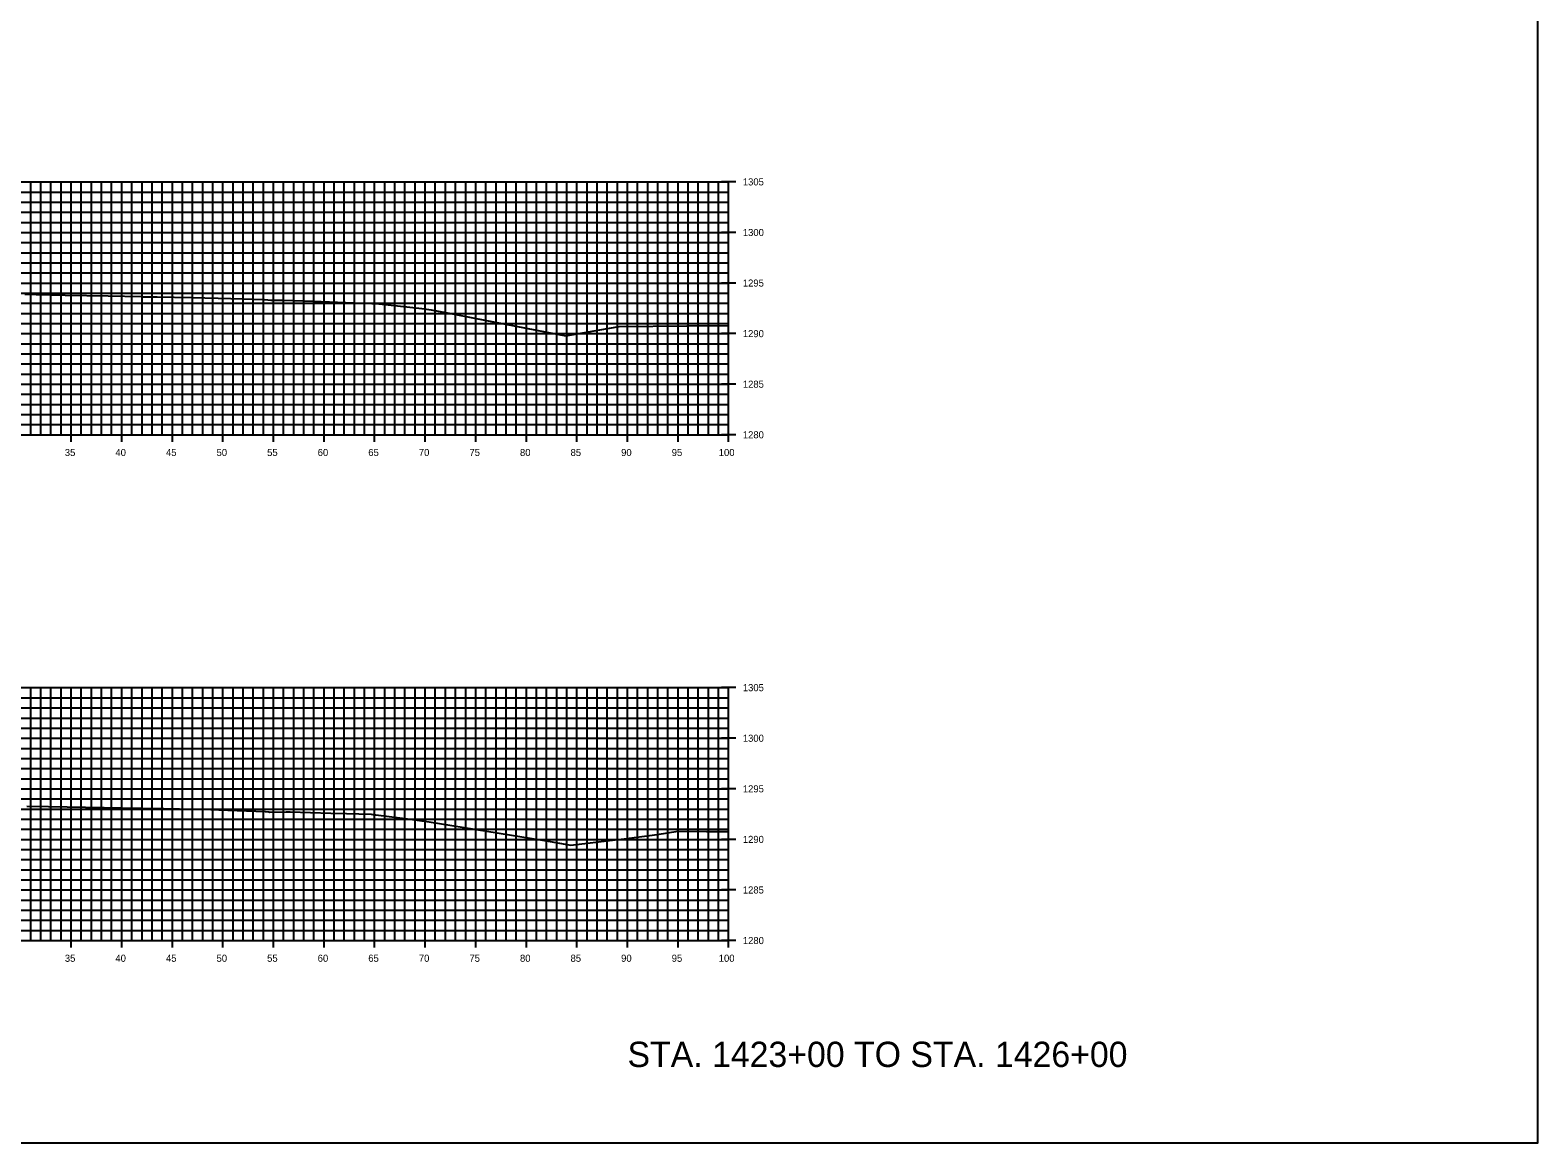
# Model space of a CAD drawing. Extents: x 674939 to 678919, y 750652 to 765176.
# Drawn here: x 678769.5 to 678918.5, y 757822.6 to 757932.6 of the extents above; entities that cross this region are included whole.
import ezdxf

# ---------------------------------------------------------------- set-up
doc = ezdxf.new("R2010")
doc.units = 0
for name, color, linetype in [('Level 10', 7, 'Continuous'), ('Level 20', 7, 'Continuous'), ('Level 21', 7, 'Continuous'), ('Level 4', 7, 'Continuous'), ('Level 8', 7, 'Continuous'), ('Level 9', 7, 'Continuous')]:
    doc.layers.add(name, color=color, linetype=linetype)

msp = doc.modelspace()

# ---------------------------------------------------------------- linework, layer by layer
at = {"layer": 'Level 10'}
for points in [[(678768.95, 757906.44), (678770.08, 757906.41), (678772.93, 757906.36), (678777.18, 757906.28), (678780.46, 757906.22), (678780.64, 757906.2), (678780.86, 757906.18), (678781.17, 757906.19), (678782.02, 757906.19), (678785.41, 757906.12), (678788.05, 757906.06), (678790.57, 757905.98), (678792.55, 757905.93), (678792.64, 757905.92), (678792.65, 757905.92), (678792.97, 757905.88), (678793.26, 757905.85), (678794.42, 757905.85), (678795.46, 757905.84), (678797.44, 757905.75), (678801.46, 757905.61), (678803.25, 757905.53), (678803.56, 757905.53), (678803.66, 757905.54), (678803.66, 757905.54), (678807, 757905.16), (678808.21, 757905.02), (678809.11, 757904.91), (678811.07, 757904.53), (678813.4, 757904.08), (678822.44, 757902.33), (678825.8, 757902.92), (678827.72, 757903.25), (678834.39, 757903.33), (678838.53, 757903.35)], [(678769.13, 757855.82), (678771.27, 757855.79), (678780.46, 757855.63), (678780.57, 757855.63), (678780.9, 757855.6), (678780.97, 757855.6), (678782.1, 757855.61), (678782.69, 757855.6), (678787.35, 757855.49), (678788.14, 757855.47), (678789, 757855.44), (678792.7, 757855.32), (678792.7, 757855.32), (678792.74, 757855.32), (678793.06, 757855.26), (678793.18, 757855.25), (678794.78, 757855.27), (678795.18, 757855.27), (678799.19, 757855.15), (678800.76, 757855.1), (678803.18, 757855.03), (678803.5, 757854.98), (678803.55, 757854.98), (678803.64, 757854.98), (678806.54, 757854.6), (678808.91, 757854.3), (678820.32, 757852.43), (678822.92, 757851.99), (678827.3, 757852.49), (678827.92, 757852.58), (678831.47, 757853.05), (678833.51, 757853.37), (678836.35, 757853.34), (678838.53, 757853.33)]]:
    msp.add_lwpolyline(points, dxfattribs=at)
at = {"layer": 'Level 20'}
for p, q in [((678638.53, 757917.55), (678838.53, 757917.55)), ((678638.53, 757916.55), (678838.53, 757916.55)), ((678769.53, 757892.55), (678769.53, 757917.55)), ((678770.53, 757892.55), (678770.53, 757917.55)), ((678771.53, 757892.55), (678771.53, 757917.55)), ((678772.53, 757892.55), (678772.53, 757917.55)), ((678773.53, 757892.55), (678773.53, 757917.55)), ((678774.53, 757892.55), (678774.53, 757917.55)), ((678775.53, 757892.55), (678775.53, 757917.55)), ((678776.53, 757892.55), (678776.53, 757917.55)), ((678777.53, 757892.55), (678777.53, 757917.55)), ((678778.53, 757892.55), (678778.53, 757917.55)), ((678779.53, 757892.55), (678779.53, 757917.55)), ((678780.53, 757892.55), (678780.53, 757917.55)), ((678781.53, 757892.55), (678781.53, 757917.55)), ((678782.53, 757892.55), (678782.53, 757917.55)), ((678783.53, 757892.55), (678783.53, 757917.55)), ((678784.53, 757892.55), (678784.53, 757917.55)), ((678785.53, 757892.55), (678785.53, 757917.55)), ((678786.53, 757892.55), (678786.53, 757917.55)), ((678787.53, 757892.55), (678787.53, 757917.55)), ((678788.53, 757892.55), (678788.53, 757917.55)), ((678789.53, 757892.55), (678789.53, 757917.55)), ((678790.53, 757892.55), (678790.53, 757917.55)), ((678791.53, 757892.55), (678791.53, 757917.55)), ((678792.53, 757892.55), (678792.53, 757917.55)), ((678793.53, 757892.55), (678793.53, 757917.55)), ((678794.53, 757892.55), (678794.53, 757917.55)), ((678795.53, 757892.55), (678795.53, 757917.55)), ((678796.53, 757892.55), (678796.53, 757917.55)), ((678797.53, 757892.55), (678797.53, 757917.55)), ((678798.53, 757892.55), (678798.53, 757917.55)), ((678799.53, 757892.55), (678799.53, 757917.55)), ((678800.53, 757892.55), (678800.53, 757917.55)), ((678801.53, 757892.55), (678801.53, 757917.55)), ((678802.53, 757892.55), (678802.53, 757917.55)), ((678803.53, 757892.55), (678803.53, 757917.55)), ((678804.53, 757892.55), (678804.53, 757917.55)), ((678805.53, 757892.55), (678805.53, 757917.55)), ((678806.53, 757892.55), (678806.53, 757917.55)), ((678807.53, 757892.55), (678807.53, 757917.55)), ((678808.53, 757892.55), (678808.53, 757917.55)), ((678809.53, 757892.55), (678809.53, 757917.55)), ((678810.53, 757892.55), (678810.53, 757917.55)), ((678811.53, 757892.55), (678811.53, 757917.55)), ((678812.53, 757892.55), (678812.53, 757917.55)), ((678813.53, 757892.55), (678813.53, 757917.55)), ((678814.53, 757892.55), (678814.53, 757917.55)), ((678815.53, 757892.55), (678815.53, 757917.55)), ((678816.53, 757892.55), (678816.53, 757917.55)), ((678817.53, 757892.55), (678817.53, 757917.55)), ((678818.53, 757892.55), (678818.53, 757917.55)), ((678819.53, 757892.55), (678819.53, 757917.55)), ((678820.53, 757892.55), (678820.53, 757917.55)), ((678821.53, 757892.55), (678821.53, 757917.55)), ((678822.53, 757892.55), (678822.53, 757917.55)), ((678823.53, 757892.55), (678823.53, 757917.55)), ((678824.53, 757892.55), (678824.53, 757917.55)), ((678825.53, 757892.55), (678825.53, 757917.55)), ((678826.53, 757892.55), (678826.53, 757917.55)), ((678827.53, 757892.55), (678827.53, 757917.55)), ((678828.53, 757892.55), (678828.53, 757917.55)), ((678829.53, 757892.55), (678829.53, 757917.55)), ((678830.53, 757892.55), (678830.53, 757917.55)), ((678831.53, 757892.55), (678831.53, 757917.55)), ((678832.53, 757892.55), (678832.53, 757917.55)), ((678833.53, 757892.55), (678833.53, 757917.55)), ((678834.53, 757892.55), (678834.53, 757917.55)), ((678835.53, 757892.55), (678835.53, 757917.55)), ((678836.53, 757892.55), (678836.53, 757917.55)), ((678837.53, 757892.55), (678837.53, 757917.55)), ((678838.53, 757892.55), (678838.53, 757917.55)), ((678638.53, 757915.55), (678838.53, 757915.55)), ((678638.53, 757914.55), (678838.53, 757914.55)), ((678638.53, 757913.55), (678838.53, 757913.55)), ((678638.53, 757912.55), (678838.53, 757912.55)), ((678638.53, 757911.55), (678838.53, 757911.55)), ((678638.53, 757910.55), (678838.53, 757910.55)), ((678638.53, 757909.55), (678838.53, 757909.55)), ((678638.53, 757908.55), (678838.53, 757908.55)), ((678638.53, 757907.55), (678838.53, 757907.55)), ((678638.53, 757906.55), (678838.53, 757906.55)), ((678638.53, 757905.55), (678838.53, 757905.55)), ((678638.53, 757904.55), (678838.53, 757904.55)), ((678638.53, 757903.55), (678838.53, 757903.55)), ((678638.53, 757902.55), (678838.53, 757902.55)), ((678638.53, 757901.55), (678838.53, 757901.55)), ((678638.53, 757900.55), (678838.53, 757900.55)), ((678638.53, 757899.55), (678838.53, 757899.55)), ((678638.53, 757898.55), (678838.53, 757898.55)), ((678638.53, 757897.55), (678838.53, 757897.55)), ((678638.53, 757896.55), (678838.53, 757896.55)), ((678638.53, 757895.55), (678838.53, 757895.55)), ((678638.53, 757894.55), (678838.53, 757894.55)), ((678638.53, 757893.55), (678838.53, 757893.55)), ((678638.53, 757892.55), (678838.53, 757892.55)), ((678638.53, 757867.55), (678838.53, 757867.55)), ((678769.53, 757842.55), (678769.53, 757867.55)), ((678770.53, 757842.55), (678770.53, 757867.55)), ((678771.53, 757842.55), (678771.53, 757867.55)), ((678772.53, 757842.55), (678772.53, 757867.55)), ((678773.53, 757842.55), (678773.53, 757867.55)), ((678774.53, 757842.55), (678774.53, 757867.55)), ((678775.53, 757842.55), (678775.53, 757867.55)), ((678776.53, 757842.55), (678776.53, 757867.55)), ((678777.53, 757842.55), (678777.53, 757867.55)), ((678778.53, 757842.55), (678778.53, 757867.55)), ((678779.53, 757842.55), (678779.53, 757867.55)), ((678780.53, 757842.55), (678780.53, 757867.55)), ((678781.53, 757842.55), (678781.53, 757867.55)), ((678782.53, 757842.55), (678782.53, 757867.55)), ((678783.53, 757842.55), (678783.53, 757867.55)), ((678784.53, 757842.55), (678784.53, 757867.55)), ((678785.53, 757842.55), (678785.53, 757867.55)), ((678786.53, 757842.55), (678786.53, 757867.55)), ((678787.53, 757842.55), (678787.53, 757867.55)), ((678788.53, 757842.55), (678788.53, 757867.55)), ((678789.53, 757842.55), (678789.53, 757867.55)), ((678790.53, 757842.55), (678790.53, 757867.55)), ((678791.53, 757842.55), (678791.53, 757867.55)), ((678792.53, 757842.55), (678792.53, 757867.55)), ((678793.53, 757842.55), (678793.53, 757867.55)), ((678794.53, 757842.55), (678794.53, 757867.55)), ((678795.53, 757842.55), (678795.53, 757867.55)), ((678796.53, 757842.55), (678796.53, 757867.55)), ((678797.53, 757842.55), (678797.53, 757867.55)), ((678798.53, 757842.55), (678798.53, 757867.55)), ((678799.53, 757842.55), (678799.53, 757867.55)), ((678800.53, 757842.55), (678800.53, 757867.55)), ((678801.53, 757842.55), (678801.53, 757867.55)), ((678802.53, 757842.55), (678802.53, 757867.55)), ((678803.53, 757842.55), (678803.53, 757867.55)), ((678804.53, 757842.55), (678804.53, 757867.55)), ((678805.53, 757842.55), (678805.53, 757867.55)), ((678806.53, 757842.55), (678806.53, 757867.55)), ((678807.53, 757842.55), (678807.53, 757867.55)), ((678808.53, 757842.55), (678808.53, 757867.55)), ((678809.53, 757842.55), (678809.53, 757867.55)), ((678810.53, 757842.55), (678810.53, 757867.55)), ((678811.53, 757842.55), (678811.53, 757867.55)), ((678812.53, 757842.55), (678812.53, 757867.55)), ((678813.53, 757842.55), (678813.53, 757867.55)), ((678814.53, 757842.55), (678814.53, 757867.55)), ((678815.53, 757842.55), (678815.53, 757867.55)), ((678816.53, 757842.55), (678816.53, 757867.55)), ((678817.53, 757842.55), (678817.53, 757867.55)), ((678818.53, 757842.55), (678818.53, 757867.55)), ((678819.53, 757842.55), (678819.53, 757867.55)), ((678820.53, 757842.55), (678820.53, 757867.55)), ((678821.53, 757842.55), (678821.53, 757867.55)), ((678822.53, 757842.55), (678822.53, 757867.55)), ((678823.53, 757842.55), (678823.53, 757867.55)), ((678824.53, 757842.55), (678824.53, 757867.55)), ((678825.53, 757842.55), (678825.53, 757867.55)), ((678826.53, 757842.55), (678826.53, 757867.55)), ((678827.53, 757842.55), (678827.53, 757867.55)), ((678828.53, 757842.55), (678828.53, 757867.55)), ((678829.53, 757842.55), (678829.53, 757867.55)), ((678830.53, 757842.55), (678830.53, 757867.55)), ((678831.53, 757842.55), (678831.53, 757867.55)), ((678832.53, 757842.55), (678832.53, 757867.55)), ((678833.53, 757842.55), (678833.53, 757867.55)), ((678834.53, 757842.55), (678834.53, 757867.55)), ((678835.53, 757842.55), (678835.53, 757867.55)), ((678836.53, 757842.55), (678836.53, 757867.55)), ((678837.53, 757842.55), (678837.53, 757867.55)), ((678838.53, 757842.55), (678838.53, 757867.55)), ((678638.53, 757866.55), (678838.53, 757866.55)), ((678638.53, 757865.55), (678838.53, 757865.55)), ((678638.53, 757864.55), (678838.53, 757864.55)), ((678638.53, 757863.55), (678838.53, 757863.55)), ((678638.53, 757862.55), (678838.53, 757862.55)), ((678638.53, 757861.55), (678838.53, 757861.55)), ((678638.53, 757860.55), (678838.53, 757860.55)), ((678638.53, 757859.55), (678838.53, 757859.55)), ((678638.53, 757858.55), (678838.53, 757858.55)), ((678638.53, 757857.55), (678838.53, 757857.55)), ((678638.53, 757856.55), (678838.53, 757856.55)), ((678638.53, 757855.55), (678838.53, 757855.55)), ((678638.53, 757854.55), (678838.53, 757854.55)), ((678638.53, 757853.55), (678838.53, 757853.55)), ((678638.53, 757852.55), (678838.53, 757852.55)), ((678638.53, 757851.55), (678838.53, 757851.55)), ((678638.53, 757850.55), (678838.53, 757850.55)), ((678638.53, 757849.55), (678838.53, 757849.55)), ((678638.53, 757848.55), (678838.53, 757848.55)), ((678638.53, 757847.55), (678838.53, 757847.55)), ((678638.53, 757846.55), (678838.53, 757846.55)), ((678638.53, 757845.55), (678838.53, 757845.55)), ((678638.53, 757844.55), (678838.53, 757844.55)), ((678638.53, 757843.55), (678838.53, 757843.55)), ((678638.53, 757842.55), (678838.53, 757842.55))]:
    msp.add_line(p, q, dxfattribs=at)
at = {"layer": 'Level 4'}
msp.add_lwpolyline([(678578.53, 757822.55), (678918.53, 757822.55), (678918.53, 758042.55), (678578.53, 758042.55)], close=True, dxfattribs=at)
at = {"layer": 'Level 8'}
for p, q in [((678839.23, 757917.55), (678837.83, 757917.55)), ((678838.53, 757892.55), (678838.53, 757917.55)), ((678839.23, 757912.55), (678837.83, 757912.55)), ((678839.23, 757907.55), (678837.83, 757907.55)), ((678839.23, 757902.55), (678837.83, 757902.55)), ((678839.23, 757897.55), (678837.83, 757897.55)), ((678773.53, 757891.85), (678773.53, 757893.25)), ((678778.53, 757891.85), (678778.53, 757893.25)), ((678783.53, 757891.85), (678783.53, 757893.25)), ((678788.53, 757891.85), (678788.53, 757893.25)), ((678793.53, 757891.85), (678793.53, 757893.25)), ((678798.53, 757891.85), (678798.53, 757893.25)), ((678803.53, 757891.85), (678803.53, 757893.25)), ((678808.53, 757891.85), (678808.53, 757893.25)), ((678813.53, 757891.85), (678813.53, 757893.25)), ((678818.53, 757891.85), (678818.53, 757893.25)), ((678823.53, 757891.85), (678823.53, 757893.25)), ((678828.53, 757891.85), (678828.53, 757893.25)), ((678833.53, 757891.85), (678833.53, 757893.25)), ((678838.53, 757891.85), (678838.53, 757893.25)), ((678638.53, 757892.55), (678838.53, 757892.55)), ((678839.23, 757892.55), (678837.83, 757892.55)), ((678839.23, 757867.55), (678837.83, 757867.55)), ((678838.53, 757842.55), (678838.53, 757867.55)), ((678839.23, 757862.55), (678837.83, 757862.55)), ((678839.23, 757857.55), (678837.83, 757857.55)), ((678839.23, 757852.55), (678837.83, 757852.55)), ((678839.23, 757847.55), (678837.83, 757847.55)), ((678638.53, 757842.55), (678838.53, 757842.55)), ((678773.53, 757841.85), (678773.53, 757843.25)), ((678778.53, 757841.85), (678778.53, 757843.25)), ((678783.53, 757841.85), (678783.53, 757843.25)), ((678788.53, 757841.85), (678788.53, 757843.25)), ((678793.53, 757841.85), (678793.53, 757843.25)), ((678798.53, 757841.85), (678798.53, 757843.25)), ((678803.53, 757841.85), (678803.53, 757843.25)), ((678808.53, 757841.85), (678808.53, 757843.25)), ((678813.53, 757841.85), (678813.53, 757843.25)), ((678818.53, 757841.85), (678818.53, 757843.25)), ((678823.53, 757841.85), (678823.53, 757843.25)), ((678828.53, 757841.85), (678828.53, 757843.25)), ((678833.53, 757841.85), (678833.53, 757843.25)), ((678839.23, 757842.55), (678837.83, 757842.55)), ((678838.53, 757841.85), (678838.53, 757843.25))]:
    msp.add_line(p, q, dxfattribs=at)

# ---------------------------------------------------------------- texts
at = {"layer": 'Level 21'}
msp.add_text('STA. 1423+00 TO STA. 1426+00', height=2.5, dxfattribs=at).set_placement((678828.53, 757830.05))
at = {"layer": 'Level 9'}
for s, p in [('1305', (678839.93, 757917.2)), ('1300', (678839.93, 757912.2)), ('1295', (678839.93, 757907.2)), ('1290', (678839.93, 757902.2)), ('1285', (678839.93, 757897.2)), ('1280', (678839.93, 757892.2)), ('35', (678772.9, 757890.45)), ('40', (678777.9, 757890.45)), ('45', (678782.9, 757890.45)), ('50', (678787.9, 757890.45)), ('55', (678792.9, 757890.45)), ('60', (678797.9, 757890.45)), ('65', (678802.9, 757890.45)), ('70', (678807.9, 757890.45)), ('75', (678812.9, 757890.45)), ('80', (678817.9, 757890.45)), ('85', (678822.9, 757890.45)), ('90', (678827.9, 757890.45)), ('95', (678832.9, 757890.45)), ('100', (678837.55, 757890.45)), ('1305', (678839.93, 757867.2)), ('1300', (678839.93, 757862.2)), ('1295', (678839.93, 757857.2)), ('1290', (678839.93, 757852.2)), ('1285', (678839.93, 757847.2)), ('1280', (678839.93, 757842.2)), ('35', (678772.9, 757840.45)), ('40', (678777.9, 757840.45)), ('45', (678782.9, 757840.45)), ('50', (678787.9, 757840.45)), ('55', (678792.9, 757840.45)), ('60', (678797.9, 757840.45)), ('65', (678802.9, 757840.45)), ('70', (678807.9, 757840.45)), ('75', (678812.9, 757840.45)), ('80', (678817.9, 757840.45)), ('85', (678822.9, 757840.45)), ('90', (678827.9, 757840.45)), ('95', (678832.9, 757840.45)), ('100', (678837.55, 757840.45))]:
    msp.add_text(s, height=0.7, dxfattribs=at).set_placement(p)

doc.saveas('drawing.dxf')
